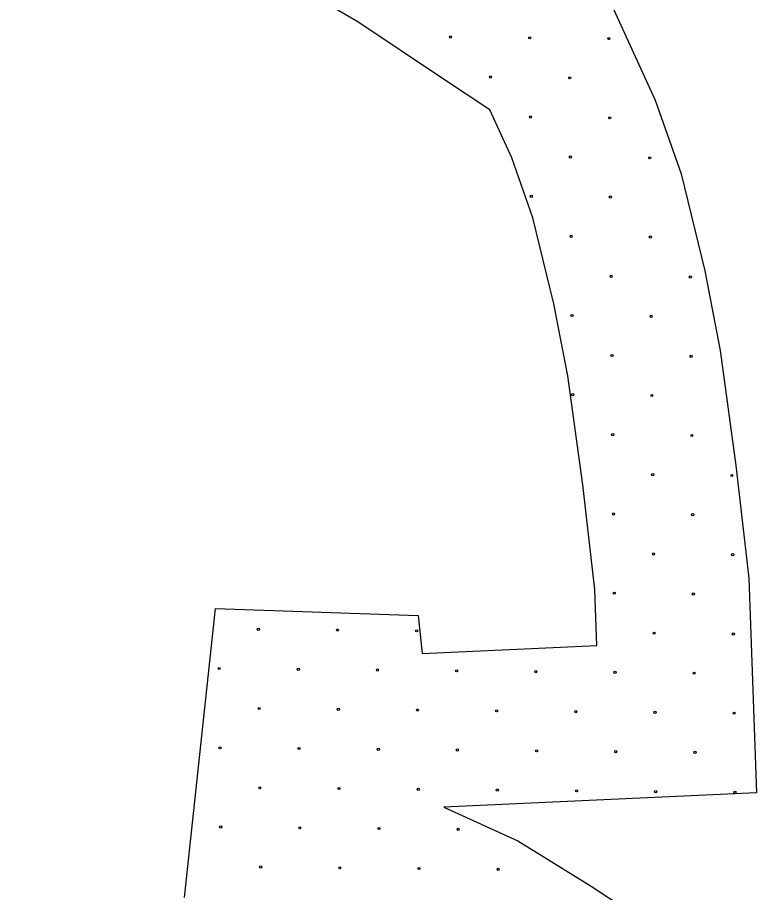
# Model space of a CAD drawing. Extents: x 1612280 to 1883141, y 560852 to 780851.
# Drawn here: x 1750467 to 1754056, y 717744 to 721991 of the extents above; entities that cross this region are included whole.
import ezdxf

# ---------------------------------------------------------------- set-up
doc = ezdxf.new("R2010")
doc.units = 0
doc.layers.add('DESIGN - EROSION CONTROL - Devices', color=7, linetype='Continuous')
doc.layers.add('DESIGN - SCRATCH - User 1', color=7, linetype='Continuous')

msp = doc.modelspace()

# ---------------------------------------------------------------- linework, layer by layer
at = {"layer": 'DESIGN - EROSION CONTROL - Devices'}
for centre in [(1752570, 721896.3), (1752570, 721896.3), (1752954.6, 721892.5), (1752954.6, 721892.5), (1753339.1, 721888.8), (1753339.1, 721888.8), (1752764.2, 721702.1), (1752764.2, 721702.1), (1753148.7, 721698.4), (1753148.7, 721698.4), (1752958.3, 721508), (1752958.3, 721508), (1753342.9, 721504.2), (1753342.9, 721504.2), (1753152.5, 721313.8), (1753152.5, 721313.8), (1753537, 721310.1), (1753537, 721310.1), (1752962.1, 721123.4), (1752962.1, 721123.4), (1753346.6, 721119.7), (1753346.6, 721119.7), (1753156.2, 720929.3), (1753156.2, 720929.3), (1753540.8, 720925.5), (1753540.8, 720925.5), (1753350.3, 720735.1), (1753350.3, 720735.1), (1753734.9, 720731.4), (1753734.9, 720731.4), (1753159.9, 720544.7), (1753159.9, 720544.7), (1753544.5, 720541), (1753544.5, 720541), (1753354.1, 720350.6), (1753354.1, 720350.6), (1753738.6, 720346.8), (1753738.6, 720346.8), (1753163.7, 720160.2), (1753163.7, 720160.2), (1753548.2, 720156.4), (1753548.2, 720156.4), (1753357.8, 719966), (1753357.8, 719966), (1753742.4, 719962.3), (1753742.4, 719962.3), (1753552, 719771.9), (1753552, 719771.9), (1753936.5, 719768.1), (1753936.5, 719768.1), (1753361.5, 719581.5), (1753361.5, 719581.5), (1753746.1, 719577.7), (1753746.1, 719577.7), (1753555.7, 719387.3), (1753555.7, 719387.3), (1753940.2, 719383.6), (1753940.2, 719383.6), (1753365.3, 719196.9), (1753365.3, 719196.9), (1753749.8, 719193.2), (1753749.8, 719193.2), (1751636.7, 719021.4), (1751636.7, 719021.4), (1752021.2, 719017.7), (1752021.2, 719017.7), (1752405.8, 719014), (1752405.8, 719014), (1753559.4, 719002.8), (1753559.4, 719002.8), (1753944, 718999), (1753944, 718999), (1751446.2, 718831), (1751446.2, 718831), (1751830.8, 718827.3), (1751830.8, 718827.3), (1752215.4, 718823.6), (1752215.4, 718823.6), (1752599.9, 718819.8), (1752599.9, 718819.8), (1752984.5, 718816.1), (1752984.5, 718816.1), (1753369, 718812.4), (1753369, 718812.4), (1753753.6, 718808.6), (1753753.6, 718808.6), (1751640.4, 718636.9), (1751640.4, 718636.9), (1752024.9, 718633.2), (1752024.9, 718633.2), (1752409.5, 718629.4), (1752409.5, 718629.4), (1752794, 718625.7), (1752794, 718625.7), (1753178.6, 718622), (1753178.6, 718622), (1753563.2, 718618.2), (1753563.2, 718618.2), (1753947.7, 718614.5), (1753947.7, 718614.5), (1751450, 718446.5), (1751450, 718446.5), (1751834.5, 718442.7), (1751834.5, 718442.7), (1752219.1, 718439), (1752219.1, 718439), (1752603.6, 718435.3), (1752603.6, 718435.3), (1752988.2, 718431.5), (1752988.2, 718431.5), (1753372.7, 718427.8), (1753372.7, 718427.8), (1753757.3, 718424.1), (1753757.3, 718424.1), (1751644.1, 718252.3), (1751644.1, 718252.3), (1752028.7, 718248.6), (1752028.7, 718248.6), (1752413.2, 718244.9), (1752413.2, 718244.9), (1752797.8, 718241.1), (1752797.8, 718241.1), (1753182.3, 718237.4), (1753182.3, 718237.4), (1753566.9, 718233.7), (1753566.9, 718233.7), (1753951.4, 718229.9), (1753951.4, 718229.9), (1751453.7, 718061.9), (1751453.7, 718061.9), (1751838.3, 718058.2), (1751838.3, 718058.2), (1752222.8, 718054.5), (1752222.8, 718054.5), (1752607.4, 718050.7), (1752607.4, 718050.7), (1751647.9, 717867.8), (1751647.9, 717867.8), (1752032.4, 717864), (1752032.4, 717864), (1752417, 717860.3), (1752417, 717860.3), (1752801.5, 717856.6), (1752801.5, 717856.6)]:
    msp.add_circle(centre, 5.28, dxfattribs=at)
at = {"layer": 'DESIGN - SCRATCH - User 1'}
for points in [[(1752526.6, 721697.9), (1752119.4, 721969.5), (1751770.4, 722173.2), (1751591.1, 722231.4), (1751300.3, 722333.3), (1751261.5, 722386.7), (1751096.7, 722692.2), (1750951.3, 723002.7), (1750839.8, 723167.6), (1750689.6, 723293.7), (1750529.6, 723448.9), (1750466.6, 723609), (1750466.6, 723793.3), (1750534.5, 723875.8), (1750805.9, 724021.3), (1751125.8, 724200.8), (1751436, 724409.4), (1751702.6, 724588.8), (1751755.9, 724637.3), (1751874.7, 724826.5)], [(1752526.6, 721697.9), (1752119.4, 721969.5), (1751770.4, 722173.2), (1751591.1, 722231.4), (1751300.3, 722333.3), (1751261.5, 722386.7), (1751096.7, 722692.2), (1750951.3, 723002.7), (1750839.8, 723167.6), (1750689.6, 723293.7), (1750529.6, 723448.9), (1750466.6, 723609), (1750466.6, 723793.3), (1750534.5, 723875.8), (1750805.9, 724021.3), (1751125.8, 724200.8), (1751436, 724409.4), (1751702.6, 724588.8), (1751755.9, 724637.3), (1751874.7, 724826.5)], [(1752940.4, 722323.4), (1753354.4, 722049.5), (1753564.8, 721590), (1753690.1, 721231.6), (1753804.8, 720761.7), (1753880, 720374.7), (1753956.7, 719816.9), (1754019.1, 719270), (1754056.4, 718227), (1752537.1, 718157.5)], [(1752940.4, 722323.4), (1753354.4, 722049.5), (1753564.8, 721590), (1753690.1, 721231.6), (1753804.8, 720761.7), (1753880, 720374.7), (1753956.7, 719816.9), (1754019.1, 719270), (1754056.4, 718227), (1752537.1, 718157.5)], [(1751278.3, 717719.9), (1751428.9, 719121.8), (1752412.8, 719087.8), (1752432.2, 718903.5), (1753280.4, 718942.3), (1753270.7, 719214), (1753212.5, 719723.3), (1753139.8, 720252), (1753072, 720601.2), (1752970.2, 721018.4), (1752868.4, 721309.4), (1752761.8, 721542.2), (1752526.6, 721697.9)], [(1751278.3, 717719.9), (1751428.9, 719121.8), (1752412.8, 719087.8), (1752432.2, 718903.5), (1753280.4, 718942.3), (1753270.7, 719214), (1753212.5, 719723.3), (1753139.8, 720252), (1753072, 720601.2), (1752970.2, 721018.4), (1752868.4, 721309.4), (1752761.8, 721542.2), (1752526.6, 721697.9)], [(1752537.1, 718157.5), (1752896.5, 717995.4), (1753253, 717774.6), (1753586.3, 717554.4), (1753956.7, 717137.9)], [(1752537.1, 718157.5), (1752896.5, 717995.4), (1753253, 717774.6), (1753586.3, 717554.4), (1753956.7, 717137.9)]]:
    msp.add_lwpolyline(points, dxfattribs=at)

doc.saveas('drawing.dxf')
